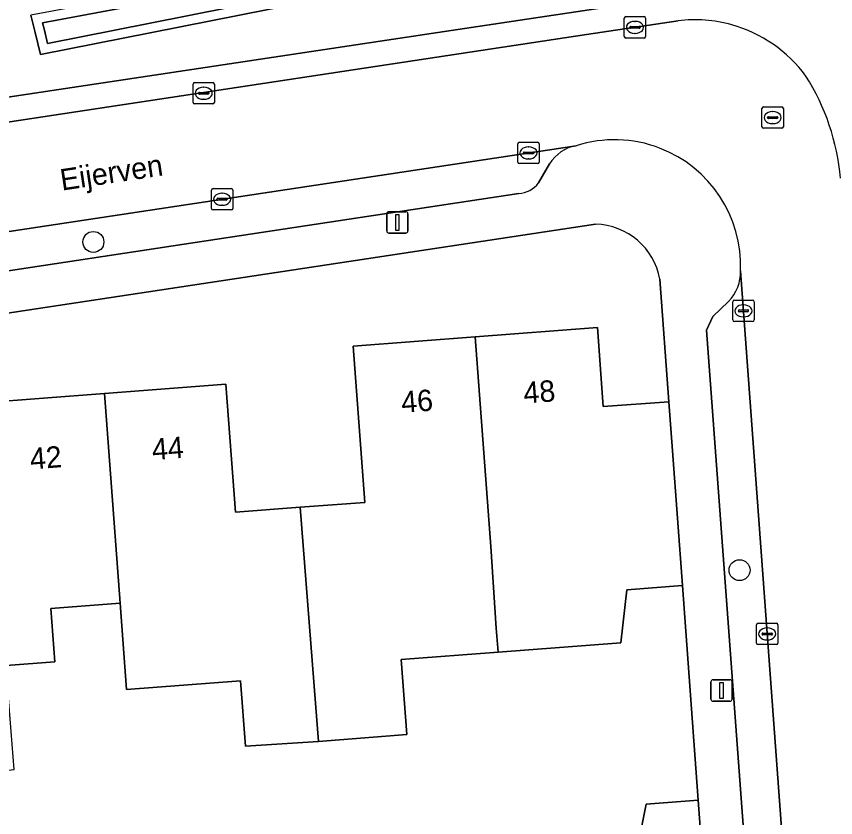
# Model space of a CAD drawing. Extents: x 163426 to 164192, y 380329 to 381641.
# Drawn here: x 163764.55 to 163802.83, y 380963.31 to 381000.75 of the extents above; entities that cross this region are included whole.
import ezdxf

# ---------------------------------------------------------------- set-up
doc = ezdxf.new("R2010")
doc.units = 0
for name, color, linetype in [('IMGEO_Boom', 7, 'Continuous'), ('IMGEO_Erf', 7, 'Continuous'), ('IMGEO_Groenvoorziening', 7, 'Continuous'), ('IMGEO_Kolk', 7, 'Continuous'), ('IMGEO_Lichtmast', 7, 'Continuous'), ('IMGEO_Muur', 7, 'Continuous'), ('IMGEO_Oever', 7, 'Continuous'), ('IMGEO_Openbare_ruimte_label', 7, 'Continuous'), ('IMGEO_Pand', 7, 'Continuous'), ('IMGEO_Pand_nummerreeks', 7, 'Continuous'), ('IMGEO_Parkeervlak_open', 7, 'Continuous'), ('IMGEO_Rijbaan_lokaal_open', 7, 'Continuous'), ('IMGEO_Rioolput', 7, 'Continuous'), ('IMGEO_Voetpad_open', 7, 'Continuous'), ('IMGEO_Waterloop', 7, 'Continuous')]:
    doc.layers.add(name, color=color, linetype=linetype)

msp = doc.modelspace()

# ---------------------------------------------------------------- linework, layer by layer
at = {"layer": 'IMGEO_Boom'}
for centre in [(163768.148, 380990.208), (163798.342, 380974.87)]:
    msp.add_circle(centre, 0.489, dxfattribs=at)
at = {"layer": 'IMGEO_Erf'}
for points in [[(163791.615, 380991.037), (163706.397, 380978.148), (163706.124, 380980.097), (163700.884, 380980.954), (163698.7, 380981.311)], [(163733.965, 380977.826), (163739.669, 380978.257), (163740.14, 380972.293), (163743.151, 380972.531), (163746.154, 380972.768), (163745.579, 380980.046), (163751.293, 380980.48), (163757.011, 380980.915), (163757.474, 380974.935), (163760.256, 380975.15), (163760.495, 380975.169), (163763.514, 380975.402), (163762.95, 380982.688), (163768.663, 380983.126), (163774.338, 380983.562), (163774.789, 380977.583), (163777.81, 380977.811), (163780.838, 380978.04), (163780.287, 380985.334), (163785.995, 380985.769), (163791.706, 380986.205), (163791.973, 380982.515), (163795.041, 380982.737), (163794.622, 380988.465)], [(163793.972, 380963.937), (163796.415, 380964.118), (163795.673, 380974.155), (163793.081, 380973.958), (163792.789, 380971.479), (163787.058, 380971.042), (163782.524, 380970.696), (163782.792, 380967.184), (163778.663, 380966.87), (163775.26, 380966.651), (163775.028, 380969.692), (163769.703, 380969.287), (163769.393, 380973.325), (163766.152, 380973.078), (163766.342, 380970.588), (163764.071, 380970.415)], [(163793.501, 380961.505), (163793.972, 380963.937)]]:
    msp.add_lwpolyline(points, dxfattribs=at)
msp.add_arc((163791.536, 380987.901), 3.137, 10.3596, 88.5572, dxfattribs=at)
at = {"layer": 'IMGEO_Groenvoorziening'}
for points in [[(163784.239, 381000), (163802.549, 381002.756), (163802.117, 381008.461), (163798.617, 381008.195), (163763.066, 381002.537), (163740.992, 380998.833), (163710.283, 380993.655), (163707.734, 380992.722), (163707.816, 380992.446)], [(163800.951, 381005.682), (163796.872, 381005.159), (163770.884, 381000), (163765.67, 380998.965), (163765.424, 381000), (163765.232, 381000.805)], [(163713.192, 380989.306), (163784.239, 381000)]]:
    msp.add_lwpolyline(points, dxfattribs=at)
at = {"layer": 'IMGEO_Kolk'}
for p, q in [((163792.952, 380999.812), (163792.952, 381000.664)), ((163793.027, 381000.738), (163793.879, 381000.738)), ((163793.953, 381000.664), (163793.953, 380999.812)), ((163793.211, 381000.232), (163793.211, 381000.244)), ((163793.254, 381000.281), (163793.652, 381000.281)), ((163793.44, 381000.518), (163793.465, 381000.518)), ((163793.695, 381000.244), (163793.695, 381000.232)), ((163793.649, 381000.195), (163793.251, 381000.195)), ((163793.463, 380999.958), (163793.438, 380999.958)), ((163793.879, 380999.738), (163793.027, 380999.738)), ((163772.803, 380996.731), (163772.803, 380997.583)), ((163772.878, 380997.657), (163773.73, 380997.657)), ((163773.804, 380997.583), (163773.804, 380996.731)), ((163773.062, 380997.151), (163773.062, 380997.163)), ((163773.105, 380997.2), (163773.503, 380997.2)), ((163773.291, 380997.437), (163773.316, 380997.437)), ((163773.546, 380997.163), (163773.546, 380997.151)), ((163773.5, 380997.114), (163773.102, 380997.114)), ((163773.314, 380996.877), (163773.289, 380996.877)), ((163773.73, 380996.657), (163772.878, 380996.657)), ((163788.056, 380994.869), (163788.908, 380994.869)), ((163787.981, 380993.943), (163787.981, 380994.795)), ((163788.469, 380994.649), (163788.494, 380994.649)), ((163788.982, 380994.795), (163788.982, 380993.943)), ((163788.24, 380994.363), (163788.24, 380994.375)), ((163788.678, 380994.326), (163788.28, 380994.326)), ((163788.283, 380994.412), (163788.681, 380994.412)), ((163788.724, 380994.375), (163788.724, 380994.363)), ((163788.908, 380993.869), (163788.056, 380993.869)), ((163788.492, 380994.089), (163788.467, 380994.089)), ((163773.663, 380991.779), (163773.663, 380992.631)), ((163773.738, 380992.705), (163774.59, 380992.705)), ((163774.664, 380992.631), (163774.664, 380991.779)), ((163773.922, 380992.199), (163773.922, 380992.211)), ((163773.965, 380992.248), (163774.363, 380992.248)), ((163774.151, 380992.485), (163774.176, 380992.485)), ((163774.406, 380992.211), (163774.406, 380992.199)), ((163774.36, 380992.162), (163773.962, 380992.162)), ((163774.174, 380991.925), (163774.149, 380991.925)), ((163774.59, 380991.705), (163773.738, 380991.705)), ((163798.025, 380986.563), (163798.025, 380987.415)), ((163798.1, 380987.489), (163798.952, 380987.489)), ((163798.513, 380987.269), (163798.538, 380987.269)), ((163799.026, 380987.415), (163799.026, 380986.563)), ((163798.284, 380986.983), (163798.284, 380986.995)), ((163798.722, 380986.946), (163798.324, 380986.946)), ((163798.327, 380987.032), (163798.725, 380987.032)), ((163798.768, 380986.995), (163798.768, 380986.983)), ((163798.952, 380986.489), (163798.1, 380986.489)), ((163798.536, 380986.709), (163798.511, 380986.709)), ((163799.134, 380971.463), (163799.134, 380972.315)), ((163799.209, 380972.389), (163800.061, 380972.389)), ((163800.135, 380972.315), (163800.135, 380971.463)), ((163799.393, 380971.883), (163799.393, 380971.895)), ((163799.436, 380971.932), (163799.834, 380971.932)), ((163799.622, 380972.169), (163799.647, 380972.169)), ((163799.877, 380971.895), (163799.877, 380971.883)), ((163799.831, 380971.846), (163799.433, 380971.846)), ((163799.645, 380971.609), (163799.62, 380971.609)), ((163800.061, 380971.389), (163799.209, 380971.389))]:
    msp.add_line(p, q, dxfattribs=at)
for points in [[(163792.952, 380999.812), (163792.952, 381000.664)], [(163793.027, 381000.738), (163793.879, 381000.738)], [(163793.953, 381000.664), (163793.953, 380999.812)], [(163793.879, 380999.738), (163793.027, 380999.738)], [(163772.803, 380996.731), (163772.803, 380997.583)], [(163772.878, 380997.657), (163773.73, 380997.657)], [(163773.804, 380997.583), (163773.804, 380996.731)], [(163773.73, 380996.657), (163772.878, 380996.657)], [(163788.056, 380994.869), (163788.908, 380994.869)], [(163787.981, 380993.943), (163787.981, 380994.795)], [(163788.982, 380994.795), (163788.982, 380993.943)], [(163788.908, 380993.869), (163788.056, 380993.869)], [(163773.663, 380991.779), (163773.663, 380992.631)], [(163773.738, 380992.705), (163774.59, 380992.705)], [(163774.664, 380992.631), (163774.664, 380991.779)], [(163774.59, 380991.705), (163773.738, 380991.705)], [(163798.025, 380986.563), (163798.025, 380987.415)], [(163798.1, 380987.489), (163798.952, 380987.489)], [(163799.026, 380987.415), (163799.026, 380986.563)], [(163798.952, 380986.489), (163798.1, 380986.489)], [(163799.134, 380971.463), (163799.134, 380972.315)], [(163799.209, 380972.389), (163800.061, 380972.389)], [(163800.135, 380972.315), (163800.135, 380971.463)], [(163800.061, 380971.389), (163799.209, 380971.389)]]:
    msp.add_lwpolyline(points, dxfattribs=at)
for centre, radius, start, end in [((163793.029, 381000.662), 0.0765, 91.552, 178.448), ((163793.029, 381000.662), 0.0765, 91.552, 178.448), ((163793.877, 381000.662), 0.0765, 1.552, 88.448), ((163793.877, 381000.662), 0.0765, 1.552, 88.448), ((163793.251, 381000.241), 0.0403, 85.8775, 175.7526), ((163793.248, 381000.231), 0.0366, 178.938, 274.7102), ((163793.652, 381000.238), 0.043, 264.8664, 352.4533), ((163793.656, 381000.243), 0.0386, 1.7309, 96.639), ((163793.029, 380999.814), 0.0765, 181.552, 268.448), ((163793.029, 380999.814), 0.0765, 181.552, 268.448), ((163793.877, 380999.814), 0.0765, 271.552, 358.448), ((163793.877, 380999.814), 0.0765, 271.552, 358.448), ((163772.88, 380997.581), 0.0765, 91.552, 178.448), ((163772.88, 380997.581), 0.0765, 91.552, 178.448), ((163773.728, 380997.581), 0.0765, 1.552, 88.448), ((163773.728, 380997.581), 0.0765, 1.552, 88.448), ((163773.102, 380997.16), 0.0403, 85.8775, 175.7526), ((163773.507, 380997.162), 0.0386, 1.7309, 96.639), ((163773.099, 380997.15), 0.0366, 178.938, 274.7102), ((163773.503, 380997.157), 0.043, 264.8664, 352.4533), ((163772.88, 380996.733), 0.0765, 181.552, 268.448), ((163772.88, 380996.733), 0.0765, 181.552, 268.448), ((163773.728, 380996.733), 0.0765, 271.552, 358.448), ((163773.728, 380996.733), 0.0765, 271.552, 358.448), ((163788.058, 380994.793), 0.0765, 91.552, 178.448), ((163788.058, 380994.793), 0.0765, 91.552, 178.448), ((163788.906, 380994.793), 0.0765, 1.552, 88.448), ((163788.906, 380994.793), 0.0765, 1.552, 88.448), ((163788.28, 380994.372), 0.0403, 85.8775, 175.7526), ((163788.277, 380994.362), 0.0366, 178.938, 274.7102), ((163788.681, 380994.369), 0.043, 264.8664, 352.4533), ((163788.685, 380994.374), 0.0386, 1.7309, 96.639), ((163788.058, 380993.945), 0.0765, 181.552, 268.448), ((163788.058, 380993.945), 0.0765, 181.552, 268.448), ((163788.906, 380993.945), 0.0765, 271.552, 358.448), ((163788.906, 380993.945), 0.0765, 271.552, 358.448), ((163773.74, 380992.629), 0.0765, 91.552, 178.448), ((163773.74, 380992.629), 0.0765, 91.552, 178.448), ((163774.588, 380992.629), 0.0765, 1.552, 88.448), ((163774.588, 380992.629), 0.0765, 1.552, 88.448), ((163773.962, 380992.208), 0.0403, 85.8775, 175.7526), ((163773.959, 380992.198), 0.0366, 178.938, 274.7102), ((163774.363, 380992.205), 0.043, 264.8664, 352.4533), ((163774.367, 380992.21), 0.0386, 1.7309, 96.639), ((163773.74, 380991.781), 0.0765, 181.552, 268.448), ((163773.74, 380991.781), 0.0765, 181.552, 268.448), ((163774.588, 380991.781), 0.0765, 271.552, 358.448), ((163774.588, 380991.781), 0.0765, 271.552, 358.448), ((163798.102, 380987.413), 0.0765, 91.552, 178.448), ((163798.102, 380987.413), 0.0765, 91.552, 178.448), ((163798.95, 380987.413), 0.0765, 1.552, 88.448), ((163798.95, 380987.413), 0.0765, 1.552, 88.448), ((163798.324, 380986.992), 0.0403, 85.8775, 175.7526), ((163798.321, 380986.982), 0.0366, 178.938, 274.7102), ((163798.725, 380986.989), 0.043, 264.8664, 352.4533), ((163798.729, 380986.994), 0.0386, 1.7309, 96.639), ((163798.102, 380986.565), 0.0765, 181.552, 268.448), ((163798.102, 380986.565), 0.0765, 181.552, 268.448), ((163798.95, 380986.565), 0.0765, 271.552, 358.448), ((163798.95, 380986.565), 0.0765, 271.552, 358.448), ((163799.211, 380972.313), 0.0765, 91.552, 178.448), ((163799.211, 380972.313), 0.0765, 91.552, 178.448), ((163800.059, 380972.313), 0.0765, 1.552, 88.448), ((163800.059, 380972.313), 0.0765, 1.552, 88.448), ((163799.433, 380971.892), 0.0403, 85.8775, 175.7526), ((163799.838, 380971.894), 0.0386, 1.7309, 96.639), ((163799.43, 380971.882), 0.0366, 178.938, 274.7102), ((163799.834, 380971.889), 0.043, 264.8664, 352.4533), ((163799.211, 380971.465), 0.0765, 181.552, 268.448), ((163799.211, 380971.465), 0.0765, 181.552, 268.448), ((163800.059, 380971.465), 0.0765, 271.552, 358.448), ((163800.059, 380971.465), 0.0765, 271.552, 358.448)]:
    msp.add_arc(centre, radius, start, end, dxfattribs=at)
for centre, major_axis, ratio, start_param, end_param in [((163793.439, 381000.238), (-0.387, 0.002), 0.722429, 4.712389, 7.853982), ((163793.464, 381000.238), (-0.39, 0.002), 0.717154, 1.570796, 4.712389), ((163773.29, 380997.157), (-0.387, 0.002), 0.722429, 4.712389, 7.853982), ((163773.315, 380997.157), (-0.39, 0.002), 0.717154, 1.570796, 4.712389), ((163788.468, 380994.369), (-0.387, 0.002), 0.722429, 4.712389, 7.853982), ((163788.493, 380994.369), (-0.39, 0.002), 0.717154, 1.570796, 4.712389), ((163774.15, 380992.205), (-0.387, 0.002), 0.722429, 4.712389, 7.853982), ((163774.175, 380992.205), (-0.39, 0.002), 0.717154, 1.570796, 4.712389), ((163798.512, 380986.989), (-0.387, 0.002), 0.722429, 4.712389, 7.853982), ((163798.537, 380986.989), (-0.39, 0.002), 0.717154, 1.570796, 4.712389), ((163799.621, 380971.889), (-0.387, 0.002), 0.722429, 4.712389, 7.853982), ((163799.646, 380971.889), (-0.39, 0.002), 0.717154, 1.570796, 4.712389)]:
    msp.add_ellipse(centre, major_axis=major_axis, ratio=ratio, start_param=start_param, end_param=end_param, dxfattribs=at)
at = {"layer": 'IMGEO_Lichtmast'}
for p, q in [((163781.857, 380990.724), (163781.857, 380991.524)), ((163781.857, 380991.524), (163781.857, 380990.724)), ((163781.957, 380991.624), (163782.747, 380991.624)), ((163782.747, 380991.624), (163781.957, 380991.624)), ((163782.847, 380991.524), (163782.847, 380990.724)), ((163782.847, 380990.724), (163782.847, 380991.524)), ((163782.747, 380990.624), (163781.957, 380990.624)), ((163781.957, 380990.624), (163782.747, 380990.624)), ((163797.002, 380968.846), (163797.002, 380969.646)), ((163797.002, 380969.646), (163797.002, 380968.846)), ((163797.102, 380969.746), (163797.892, 380969.746)), ((163797.892, 380969.746), (163797.102, 380969.746)), ((163797.992, 380969.646), (163797.992, 380968.846)), ((163797.992, 380968.846), (163797.992, 380969.646)), ((163797.892, 380968.746), (163797.102, 380968.746)), ((163797.102, 380968.746), (163797.892, 380968.746))]:
    msp.add_line(p, q, dxfattribs=at)
for points in [[(163782.277, 380991.499), (163782.427, 380991.499), (163782.427, 380990.749), (163782.277, 380990.749), (163782.277, 380991.499)], [(163797.422, 380969.621), (163797.572, 380969.621), (163797.572, 380968.871), (163797.422, 380968.871), (163797.422, 380969.621)]]:
    msp.add_lwpolyline(points, dxfattribs=at)
for centre, start, end in [((163781.957, 380991.524), 90, 180), ((163781.957, 380991.524), 90, 180), ((163782.747, 380991.524), 0, 90), ((163782.747, 380991.524), 360, 90), ((163781.957, 380990.724), 180, 270), ((163781.957, 380990.724), 180, 270), ((163782.747, 380990.724), 270, 0), ((163782.747, 380990.724), 270, 0), ((163797.102, 380969.646), 90, 180), ((163797.102, 380969.646), 90, 180), ((163797.892, 380969.646), 0, 90), ((163797.892, 380969.646), 360, 90), ((163797.102, 380968.846), 180, 270), ((163797.102, 380968.846), 180, 270), ((163797.892, 380968.846), 270, 0), ((163797.892, 380968.846), 270, 0)]:
    msp.add_arc(centre, 0.1, start, end, dxfattribs=at)
at = {"layer": 'IMGEO_Muur'}
msp.add_lwpolyline([(163795.673, 380974.155), (163796.415, 380964.118)], dxfattribs=at)
at = {"layer": 'IMGEO_Oever'}
for points in [[(163800.866, 381006.999), (163796.637, 381006.679), (163765.232, 381000.805), (163765.424, 381000), (163765.67, 380998.965), (163770.884, 381000), (163796.872, 381005.159)], [(163796.8, 381005.601), (163770.797, 381000.439), (163766.006, 380999.488), (163765.859, 381000.104), (163765.776, 381000.452), (163796.695, 381006.235), (163800.866, 381006.55)]]:
    msp.add_lwpolyline(points, dxfattribs=at)
at = {"layer": 'IMGEO_Pand'}
for points in [[(163785.995, 380985.769), (163786.714, 380975.977), (163786.973, 380972.159), (163787.058, 380971.042), (163792.789, 380971.479), (163793.081, 380973.958), (163795.673, 380974.155), (163795.208, 380980.449), (163795.041, 380982.737), (163791.973, 380982.515), (163791.706, 380986.205)], [(163785.995, 380985.769), (163780.287, 380985.334), (163780.838, 380978.04), (163777.81, 380977.811), (163778.663, 380966.87), (163782.792, 380967.184), (163782.524, 380970.696), (163787.058, 380971.042), (163786.973, 380972.159), (163786.714, 380975.977)], [(163768.663, 380983.126), (163769.393, 380973.325), (163769.703, 380969.287), (163775.028, 380969.692), (163775.26, 380966.651), (163778.663, 380966.87), (163777.81, 380977.811), (163774.789, 380977.583), (163774.338, 380983.562)], [(163768.663, 380983.126), (163762.95, 380982.688), (163763.514, 380975.402), (163760.495, 380975.169), (163760.96, 380968.855), (163761.23, 380965.308), (163764.312, 380965.543), (163764.441, 380965.553), (163764.171, 380969.1), (163764.071, 380970.415), (163766.342, 380970.588), (163766.152, 380973.078), (163769.393, 380973.325)], [(163796.711, 380960.128), (163796.415, 380964.118), (163793.972, 380963.937), (163793.501, 380961.505), (163793.619, 380959.9)]]:
    msp.add_lwpolyline(points, close=True, dxfattribs=at)
at = {"layer": 'IMGEO_Parkeervlak_open'}
for points in [[(163790.712, 380994.707), (163718.727, 380983.83)], [(163788.952, 380992.969), (163789.467, 380993.859)], [(163721.599, 380982.433), (163728.306, 380983.447), (163738.245, 380984.949), (163744.918, 380985.958), (163755.81, 380987.604), (163762.507, 380988.616), (163773.416, 380990.265), (163780.104, 380991.276), (163788.023, 380992.473)], [(163802.371, 380934.664), (163798.389, 380988.864)], [(163797.828, 380987.429), (163797.087, 380986.725), (163796.793, 380986.087), (163800.389, 380937.513)]]:
    msp.add_lwpolyline(points, dxfattribs=at)
for centre, radius, start, end in [((163791.019, 380992.918), 1.815, 99.7427, 148.7768), ((163787.946, 380993.736), 1.265, 273.5071, 322.6891), ((163796.436, 380988.8), 1.954, 315.4225, 1.8724)]:
    msp.add_arc(centre, radius, start, end, dxfattribs=at)
at = {"layer": 'IMGEO_Rijbaan_lokaal_open'}
for points in [[(163795.472, 381000.546), (163791.196, 380999.906), (163712.588, 380987.995)], [(163710.476, 380982.61), (163710.722, 380982.646), (163718.727, 380983.83), (163790.712, 380994.707)], [(163798.389, 380988.864), (163802.371, 380934.664), (163802.423, 380933.957), (163802.5, 380932.923)]]:
    msp.add_lwpolyline(points, dxfattribs=at)
for centre, radius, start, end in [((163796.245, 380994.146), 6.446, 74.4317, 96.8864), ((163796.241, 380994.137), 6.456, 36.3291, 74.4199), ((163792.487, 380992.275), 10.609, 4.9395, 32.4194), ((163792.502, 380989.047), 5.937, 69.2151, 107.5512), ((163792.483, 380989.083), 5.91, 357.8793, 68.9177)]:
    msp.add_arc(centre, radius, start, end, dxfattribs=at)
at = {"layer": 'IMGEO_Rioolput'}
for p, q in [((163799.389, 380995.594), (163799.389, 380996.446)), ((163799.464, 380996.52), (163800.316, 380996.52)), ((163800.39, 380996.446), (163800.39, 380995.594)), ((163799.648, 380996.014), (163799.648, 380996.026)), ((163799.691, 380996.063), (163800.089, 380996.063)), ((163799.877, 380996.3), (163799.902, 380996.3)), ((163800.132, 380996.026), (163800.132, 380996.014)), ((163800.086, 380995.977), (163799.688, 380995.977)), ((163799.9, 380995.74), (163799.875, 380995.74)), ((163800.316, 380995.52), (163799.464, 380995.52))]:
    msp.add_line(p, q, dxfattribs=at)
for points in [[(163799.389, 380995.594), (163799.389, 380996.446)], [(163799.464, 380996.52), (163800.316, 380996.52)], [(163800.39, 380996.446), (163800.39, 380995.594)], [(163800.316, 380995.52), (163799.464, 380995.52)]]:
    msp.add_lwpolyline(points, dxfattribs=at)
for centre, radius, start, end in [((163799.466, 380996.444), 0.0765, 91.552, 178.448), ((163799.466, 380996.444), 0.0765, 91.552, 178.448), ((163800.314, 380996.444), 0.0765, 1.552, 88.448), ((163800.314, 380996.444), 0.0765, 1.552, 88.448), ((163799.688, 380996.023), 0.0403, 85.8775, 175.7526), ((163799.685, 380996.013), 0.0366, 178.938, 274.7102), ((163800.089, 380996.02), 0.043, 264.8664, 352.4533), ((163800.093, 380996.025), 0.0386, 1.7309, 96.639), ((163799.466, 380995.596), 0.0765, 181.552, 268.448), ((163799.466, 380995.596), 0.0765, 181.552, 268.448), ((163800.314, 380995.596), 0.0765, 271.552, 358.448), ((163800.314, 380995.596), 0.0765, 271.552, 358.448)]:
    msp.add_arc(centre, radius, start, end, dxfattribs=at)
for centre, major_axis, ratio, start_param, end_param in [((163799.876, 380996.02), (-0.387, 0.002), 0.722429, 4.712389, 7.853982), ((163799.901, 380996.02), (-0.39, 0.002), 0.717154, 1.570796, 4.712389)]:
    msp.add_ellipse(centre, major_axis=major_axis, ratio=ratio, start_param=start_param, end_param=end_param, dxfattribs=at)
at = {"layer": 'IMGEO_Voetpad_open'}
for points in [[(163804.54, 381000), (163804.103, 381005.949), (163803.909, 381008.598), (163802.117, 381008.461), (163802.549, 381002.756), (163784.239, 381000), (163713.192, 380989.306)], [(163712.588, 380987.995), (163791.196, 380999.906), (163795.472, 381000.546)], [(163789.467, 380993.859), (163788.952, 380992.969)], [(163788.023, 380992.473), (163780.104, 380991.276), (163773.416, 380990.265), (163762.507, 380988.616), (163755.81, 380987.604), (163744.918, 380985.958), (163738.245, 380984.949), (163728.306, 380983.447), (163721.599, 380982.433)], [(163698.261, 380989.541), (163700.884, 380980.954), (163706.124, 380980.097), (163706.397, 380978.148), (163791.615, 380991.037)], [(163794.622, 380988.465), (163795.041, 380982.737), (163795.208, 380980.449), (163795.673, 380974.155), (163796.415, 380964.118), (163796.711, 380960.128), (163797.446, 380950.186), (163797.917, 380943.889), (163798.534, 380936.343)], [(163800.389, 380937.513), (163796.793, 380986.087), (163797.087, 380986.725), (163797.828, 380987.429)]]:
    msp.add_lwpolyline(points, dxfattribs=at)
for centre, radius, start, end in [((163796.245, 380994.146), 6.446, 74.4317, 96.8864), ((163796.241, 380994.137), 6.456, 36.3291, 74.4199), ((163792.487, 380992.275), 10.609, 4.9395, 32.4194), ((163792.502, 380989.047), 5.937, 69.2151, 107.5512), ((163791.019, 380992.918), 1.815, 99.7427, 148.7768), ((163792.483, 380989.083), 5.91, 357.8793, 68.9177), ((163787.946, 380993.736), 1.265, 273.5071, 322.6891), ((163791.536, 380987.901), 3.137, 10.3596, 88.5572), ((163796.436, 380988.8), 1.954, 315.4225, 1.8724)]:
    msp.add_arc(centre, radius, start, end, dxfattribs=at)
at = {"layer": 'IMGEO_Waterloop'}
msp.add_lwpolyline([(163800.866, 381006.55), (163796.695, 381006.235), (163765.776, 381000.452), (163765.859, 381000.104), (163766.006, 380999.488), (163770.797, 381000.439), (163796.8, 381005.601)], dxfattribs=at)

# ---------------------------------------------------------------- texts
at = {"layer": 'IMGEO_Openbare_ruimte_label'}
msp.add_text('Eijerven', height=1, rotation=8.5676, dxfattribs=at).set_placement((163766.675, 380992.605))
at = {"layer": 'IMGEO_Pand_nummerreeks'}
for s, rotation, p in [('48', 4.3619, (163788.28, 380982.654)), ('46', 4.3602, (163782.567, 380982.218)), ('44', 4.3887, (163770.918, 380980.01)), ('42', 4.3889, (163765.221, 380979.573))]:
    msp.add_text(s, height=1, rotation=rotation, dxfattribs=at).set_placement(p)

doc.saveas('drawing.dxf')
